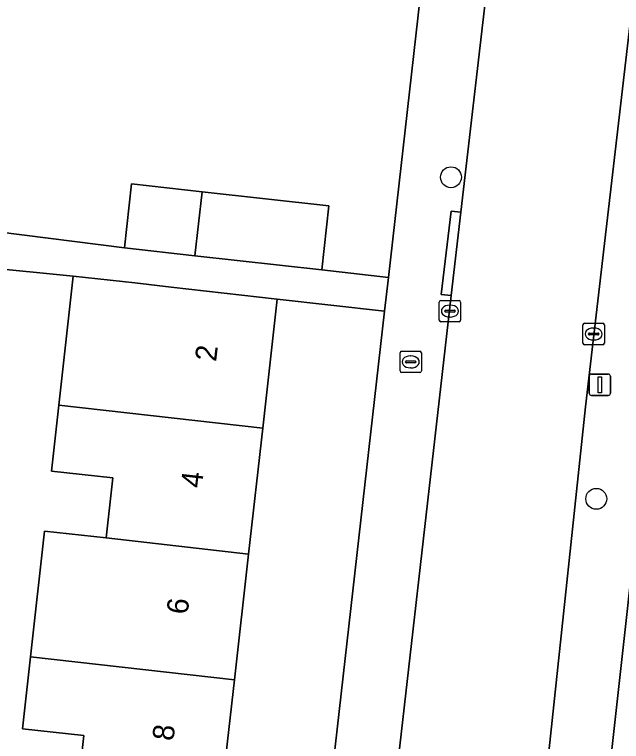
# Model space of a CAD drawing. Extents: x 161928 to 163071, y 386474 to 387428.
# Drawn here: x 162827.21 to 162855.65, y 387283.76 to 387317.81 of the extents above; entities that cross this region are included whole.
import ezdxf

# ---------------------------------------------------------------- set-up
doc = ezdxf.new("R2010")
doc.units = 0
for name, color, linetype in [('IMGEO_Boom', 7, 'Continuous'), ('IMGEO_Brandkraan', 7, 'Continuous'), ('IMGEO_Erf', 7, 'Continuous'), ('IMGEO_Groenvoorziening', 7, 'Continuous'), ('IMGEO_Haag', 7, 'Continuous'), ('IMGEO_Kolk', 7, 'Continuous'), ('IMGEO_Lichtmast', 7, 'Continuous'), ('IMGEO_Muur', 7, 'Continuous'), ('IMGEO_Pand', 7, 'Continuous'), ('IMGEO_Pand_nummerreeks', 7, 'Continuous'), ('IMGEO_Rijbaan_lokaal_open', 7, 'Continuous'), ('IMGEO_Voetpad_open', 7, 'Continuous')]:
    doc.layers.add(name, color=color, linetype=linetype)

msp = doc.modelspace()

# ---------------------------------------------------------------- linework, layer by layer
at = {"layer": 'IMGEO_Boom'}
for centre in [(162847.657, 387310.188), (162854.465, 387295.126)]:
    msp.add_circle(centre, 0.489, dxfattribs=at)
at = {"layer": 'IMGEO_Brandkraan'}
for p, q in [((162845.271, 387301.113), (162845.271, 387301.965)), ((162845.346, 387302.039), (162846.198, 387302.039)), ((162846.272, 387301.965), (162846.272, 387301.113)), ((162845.759, 387301.819), (162845.784, 387301.819)), ((162845.53, 387301.533), (162845.53, 387301.545)), ((162845.968, 387301.496), (162845.57, 387301.496)), ((162845.573, 387301.582), (162845.971, 387301.582)), ((162846.014, 387301.545), (162846.014, 387301.533)), ((162846.198, 387301.039), (162845.346, 387301.039)), ((162845.782, 387301.259), (162845.757, 387301.259))]:
    msp.add_line(p, q, dxfattribs=at)
for points in [[(162845.271, 387301.113), (162845.271, 387301.965)], [(162845.346, 387302.039), (162846.198, 387302.039)], [(162846.272, 387301.965), (162846.272, 387301.113)], [(162846.198, 387301.039), (162845.346, 387301.039)]]:
    msp.add_lwpolyline(points, dxfattribs=at)
for centre, radius, start, end in [((162845.348, 387301.963), 0.0765, 91.552, 178.448), ((162845.348, 387301.963), 0.0765, 91.552, 178.448), ((162846.196, 387301.963), 0.0765, 1.552, 88.448), ((162846.196, 387301.963), 0.0765, 1.552, 88.448), ((162845.57, 387301.542), 0.0403, 85.8775, 175.7526), ((162845.567, 387301.532), 0.0366, 178.938, 274.7102), ((162845.971, 387301.539), 0.043, 264.8664, 352.4533), ((162845.975, 387301.544), 0.0386, 1.7309, 96.639), ((162845.348, 387301.115), 0.0765, 181.552, 268.448), ((162845.348, 387301.115), 0.0765, 181.552, 268.448), ((162846.196, 387301.115), 0.0765, 271.552, 358.448), ((162846.196, 387301.115), 0.0765, 271.552, 358.448)]:
    msp.add_arc(centre, radius, start, end, dxfattribs=at)
for centre, major_axis, ratio, start_param, end_param in [((162845.758, 387301.539), (-0.387, 0.002), 0.722429, 4.712389, 7.853982), ((162845.783, 387301.539), (-0.39, 0.002), 0.717154, 1.570796, 4.712389)]:
    msp.add_ellipse(centre, major_axis=major_axis, ratio=ratio, start_param=start_param, end_param=end_param, dxfattribs=at)
at = {"layer": 'IMGEO_Erf'}
for points in [[(162826.433, 387307.637), (162832.361, 387306.88), (162832.696, 387309.88), (162836.001, 387309.512), (162841.936, 387308.851), (162841.602, 387305.851), (162844.726, 387305.497), (162846.102, 387317.643), (162846.826, 387324.04)], [(162830.174, 387281.506), (162830.458, 387284.032), (162827.577, 387284.356), (162827.956, 387287.723), (162828.618, 387293.61), (162831.501, 387293.292), (162831.817, 387296.101), (162828.935, 387296.425), (162829.282, 387299.509), (162829.963, 387305.559), (162821.628, 387306.388), (162821.34, 387303.265), (162822.812, 387303.129), (162822.546, 387300.244), (162822.325, 387297.848), (162820.431, 387298.023), (162820.11, 387294.546), (162819.842, 387291.641), (162821.476, 387291.49), (162821.197, 387288.461), (162820.924, 387285.507), (162816.561, 387285.91), (162814.226, 387267.653)]]:
    msp.add_lwpolyline(points, dxfattribs=at)
msp.add_lwpolyline([(162844.547, 387303.915), (162839.522, 387304.484), (162838.841, 387298.433), (162838.177, 387292.54), (162837.514, 387286.647), (162836.85, 387280.754), (162836.187, 387274.862), (162835.524, 387268.969), (162834.86, 387263.076), (162834.197, 387257.183), (162833.533, 387251.29), (162833.388, 387250), (162832.852, 387245.24), (162837.84, 387244.675), (162838.443, 387250)], close=True, dxfattribs=at)
at = {"layer": 'IMGEO_Groenvoorziening'}
msp.add_lwpolyline([(162856.772, 387297.597), (162853.531, 387268.468), (162855.629, 387268.214), (162855.758, 387269.423), (162858.656, 387296.671), (162861.768, 387325.653), (162861.591, 387325.652), (162861.414, 387325.635), (162861.24, 387325.603), (162861.069, 387325.555), (162860.903, 387325.492), (162860.743, 387325.414), (162860.591, 387325.323), (162860.448, 387325.218), (162860.315, 387325.101), (162860.193, 387324.972), (162860.082, 387324.833), (162859.985, 387324.685), (162859.901, 387324.529), (162859.832, 387324.365), (162859.777, 387324.197), (162859.738, 387324.024), (162859.713, 387323.839)], close=True, dxfattribs=at)
at = {"layer": 'IMGEO_Haag'}
msp.add_lwpolyline([(162856.772, 387297.597), (162853.531, 387268.468), (162855.629, 387268.214), (162855.758, 387269.423), (162858.656, 387296.671), (162861.768, 387325.653), (162861.591, 387325.652), (162861.414, 387325.635), (162861.24, 387325.603), (162861.069, 387325.555), (162860.903, 387325.492), (162860.743, 387325.414), (162860.591, 387325.323), (162860.448, 387325.218), (162860.315, 387325.101), (162860.193, 387324.972), (162860.082, 387324.833), (162859.985, 387324.685), (162859.901, 387324.529), (162859.832, 387324.365), (162859.777, 387324.197), (162859.738, 387324.024), (162859.713, 387323.839)], close=True, dxfattribs=at)
at = {"layer": 'IMGEO_Kolk'}
for p, q in [((162847.108, 387303.492), (162847.108, 387304.344)), ((162847.183, 387304.418), (162848.035, 387304.418)), ((162848.109, 387304.344), (162848.109, 387303.492)), ((162847.596, 387304.198), (162847.621, 387304.198)), ((162847.367, 387303.912), (162847.367, 387303.924)), ((162847.805, 387303.875), (162847.407, 387303.875)), ((162847.41, 387303.961), (162847.808, 387303.961)), ((162847.851, 387303.924), (162847.851, 387303.912)), ((162848.035, 387303.418), (162847.183, 387303.418)), ((162847.619, 387303.638), (162847.594, 387303.638)), ((162853.917, 387303.346), (162854.769, 387303.346)), ((162853.842, 387302.42), (162853.842, 387303.272)), ((162854.33, 387303.126), (162854.355, 387303.126)), ((162854.843, 387303.272), (162854.843, 387302.42)), ((162854.101, 387302.84), (162854.101, 387302.852)), ((162854.539, 387302.803), (162854.141, 387302.803)), ((162854.144, 387302.889), (162854.542, 387302.889)), ((162854.585, 387302.852), (162854.585, 387302.84)), ((162854.769, 387302.346), (162853.917, 387302.346)), ((162854.353, 387302.566), (162854.328, 387302.566))]:
    msp.add_line(p, q, dxfattribs=at)
for points in [[(162847.108, 387303.492), (162847.108, 387304.344)], [(162847.183, 387304.418), (162848.035, 387304.418)], [(162848.109, 387304.344), (162848.109, 387303.492)], [(162848.035, 387303.418), (162847.183, 387303.418)], [(162853.917, 387303.346), (162854.769, 387303.346)], [(162853.842, 387302.42), (162853.842, 387303.272)], [(162854.843, 387303.272), (162854.843, 387302.42)], [(162854.769, 387302.346), (162853.917, 387302.346)]]:
    msp.add_lwpolyline(points, dxfattribs=at)
for centre, radius, start, end in [((162847.185, 387304.342), 0.0765, 91.552, 178.448), ((162847.185, 387304.342), 0.0765, 91.552, 178.448), ((162848.033, 387304.342), 0.0765, 1.552, 88.448), ((162848.033, 387304.342), 0.0765, 1.552, 88.448), ((162847.407, 387303.921), 0.0403, 85.8775, 175.7526), ((162847.404, 387303.911), 0.0366, 178.938, 274.7102), ((162847.808, 387303.918), 0.043, 264.8664, 352.4533), ((162847.812, 387303.923), 0.0386, 1.7309, 96.639), ((162847.185, 387303.494), 0.0765, 181.552, 268.448), ((162847.185, 387303.494), 0.0765, 181.552, 268.448), ((162848.033, 387303.494), 0.0765, 271.552, 358.448), ((162848.033, 387303.494), 0.0765, 271.552, 358.448), ((162853.919, 387303.27), 0.0765, 91.552, 178.448), ((162853.919, 387303.27), 0.0765, 91.552, 178.448), ((162854.767, 387303.27), 0.0765, 1.552, 88.448), ((162854.767, 387303.27), 0.0765, 1.552, 88.448), ((162854.141, 387302.849), 0.0403, 85.8775, 175.7526), ((162854.138, 387302.839), 0.0366, 178.938, 274.7102), ((162854.542, 387302.846), 0.043, 264.8664, 352.4533), ((162854.546, 387302.851), 0.0386, 1.7309, 96.639), ((162853.919, 387302.422), 0.0765, 181.552, 268.448), ((162853.919, 387302.422), 0.0765, 181.552, 268.448), ((162854.767, 387302.422), 0.0765, 271.552, 358.448), ((162854.767, 387302.422), 0.0765, 271.552, 358.448)]:
    msp.add_arc(centre, radius, start, end, dxfattribs=at)
for centre, major_axis, ratio, start_param, end_param in [((162847.595, 387303.918), (-0.387, 0.002), 0.722429, 4.712389, 7.853982), ((162847.62, 387303.918), (-0.39, 0.002), 0.717154, 1.570796, 4.712389), ((162854.329, 387302.846), (-0.387, 0.002), 0.722429, 4.712389, 7.853982), ((162854.354, 387302.846), (-0.39, 0.002), 0.717154, 1.570796, 4.712389)]:
    msp.add_ellipse(centre, major_axis=major_axis, ratio=ratio, start_param=start_param, end_param=end_param, dxfattribs=at)
at = {"layer": 'IMGEO_Lichtmast'}
for p, q in [((162854.234, 387300.969), (162855.024, 387300.969)), ((162855.024, 387300.969), (162854.234, 387300.969)), ((162854.134, 387300.069), (162854.134, 387300.869)), ((162854.134, 387300.869), (162854.134, 387300.069)), ((162855.124, 387300.869), (162855.124, 387300.069)), ((162855.124, 387300.069), (162855.124, 387300.869)), ((162855.024, 387299.969), (162854.234, 387299.969)), ((162854.234, 387299.969), (162855.024, 387299.969))]:
    msp.add_line(p, q, dxfattribs=at)
msp.add_lwpolyline([(162854.554, 387300.844), (162854.704, 387300.844), (162854.704, 387300.094), (162854.554, 387300.094), (162854.554, 387300.844)], dxfattribs=at)
for centre, start, end in [((162854.234, 387300.869), 90, 180), ((162854.234, 387300.869), 90, 180), ((162855.024, 387300.869), 0, 90), ((162855.024, 387300.869), 360, 90), ((162854.234, 387300.069), 180, 270), ((162854.234, 387300.069), 180, 270), ((162855.024, 387300.069), 270, 0), ((162855.024, 387300.069), 270, 0)]:
    msp.add_arc(centre, 0.1, start, end, dxfattribs=at)
at = {"layer": 'IMGEO_Muur'}
msp.add_lwpolyline([(162846.102, 387317.643), (162845.066, 387308.497)], dxfattribs=at)
at = {"layer": 'IMGEO_Pand'}
for points in [[(162836.001, 387309.512), (162832.696, 387309.88), (162832.361, 387306.88), (162835.664, 387306.512)], [(162835.664, 387306.512), (162841.602, 387305.851), (162841.936, 387308.851), (162836.001, 387309.512)], [(162838.841, 387298.433), (162839.522, 387304.484), (162834.554, 387305.043), (162832.845, 387305.235), (162829.963, 387305.559), (162829.282, 387299.509)], [(162838.177, 387292.54), (162838.841, 387298.433), (162829.282, 387299.509), (162828.935, 387296.425), (162831.817, 387296.101), (162831.501, 387293.292)], [(162831.501, 387293.292), (162828.618, 387293.61), (162827.956, 387287.723), (162837.514, 387286.647), (162838.177, 387292.54)], [(162827.956, 387287.723), (162827.577, 387284.356), (162830.458, 387284.032), (162830.174, 387281.506), (162836.85, 387280.754), (162837.514, 387286.647)]]:
    msp.add_lwpolyline(points, close=True, dxfattribs=at)
at = {"layer": 'IMGEO_Rijbaan_lokaal_open'}
for points in [[(162849.639, 387258.908), (162850.026, 387262.503), (162850.042, 387262.656), (162850.673, 387268.578), (162853.961, 387299.439), (162856.51, 387321.318), (162856.723, 387323.207), (162856.86, 387324.411), (162852.02, 387324.934), (162851.862, 387323.467), (162851.828, 387323.211)], [(162849.472, 387320.284), (162848.124, 387308.553), (162847.672, 387304.643), (162846.834, 387297.386), (162841.436, 387250), (162840.653, 387242.992), (162840.304, 387239.87), (162840.225, 387239.155), (162838.308, 387221.928), (162837.666, 387216.162), (162836.99, 387210.145), (162836.306, 387204.014), (162835.571, 387197.313), (162834.54, 387188.116), (162841.421, 387187.306), (162842.374, 387195.696), (162844.855, 387216.204), (162845.568, 387221.889), (162846.274, 387228.508), (162847.414, 387238.689), (162847.838, 387242.469), (162848.681, 387250), (162849.639, 387258.908)]]:
    msp.add_lwpolyline(points, dxfattribs=at)
at = {"layer": 'IMGEO_Voetpad_open'}
for points in [[(162846.826, 387324.04), (162846.102, 387317.643), (162844.726, 387305.497), (162844.547, 387303.915), (162838.443, 387250)], [(162856.51, 387321.318), (162853.961, 387299.439), (162850.673, 387268.578), (162853.488, 387268.247), (162853.531, 387268.468), (162856.772, 387297.597)], [(162846.834, 387297.386), (162847.672, 387304.643), (162847.198, 387304.695), (162847.662, 387308.603), (162848.124, 387308.553), (162849.472, 387320.284)], [(162821.628, 387306.388), (162829.963, 387305.559), (162832.845, 387305.235), (162834.554, 387305.043), (162839.522, 387304.484), (162844.547, 387303.915), (162844.726, 387305.497), (162841.602, 387305.851), (162835.664, 387306.512), (162832.361, 387306.88), (162826.433, 387307.637)], [(162841.436, 387250), (162846.834, 387297.386)]]:
    msp.add_lwpolyline(points, dxfattribs=at)
msp.add_lwpolyline([(162848.124, 387308.553), (162847.662, 387308.603), (162847.198, 387304.695), (162847.672, 387304.643)], close=True, dxfattribs=at)

# ---------------------------------------------------------------- texts
at = {"layer": 'IMGEO_Pand_nummerreeks'}
for s, p in [('2', (162836.654, 387301.528)), ('4', (162835.987, 387295.606)), ('6', (162835.32, 387289.681)), ('8', (162834.653, 387283.76))]:
    msp.add_text(s, height=1, rotation=83.5764, dxfattribs=at).set_placement(p)

doc.saveas('drawing.dxf')
